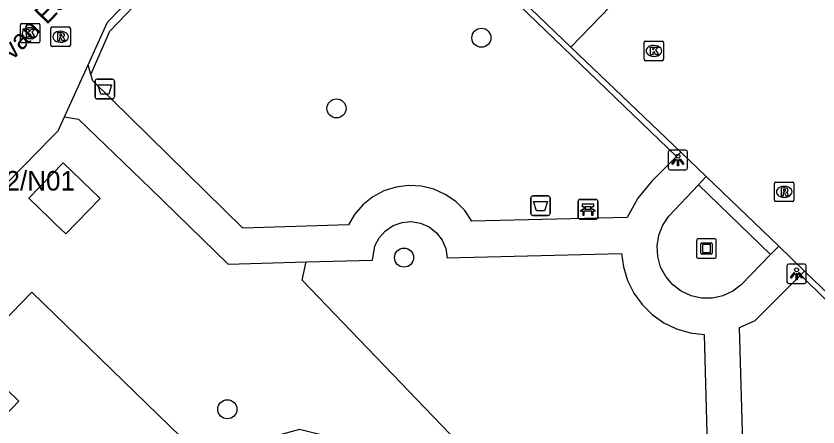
# Model space of a CAD drawing. Extents: x 160356 to 161355, y 381727 to 382845.
# Drawn here: x 160959.45 to 161000.6, y 382684.04 to 382705.11 of the extents above; entities that cross this region are included whole.
import ezdxf

# ---------------------------------------------------------------- set-up
doc = ezdxf.new("R2010")
doc.units = 0
for name, color, linetype in [('IMGEO_Afvalbak', 7, 'Continuous'), ('IMGEO_Bank', 7, 'Continuous'), ('IMGEO_Boom', 7, 'Continuous'), ('IMGEO_Groenvoorziening', 7, 'Continuous'), ('IMGEO_Haag', 7, 'Continuous'), ('IMGEO_Kolk', 7, 'Continuous'), ('IMGEO_Kunstobject', 7, 'Continuous'), ('IMGEO_Lichtpunt', 7, 'Continuous'), ('IMGEO_Openbare_ruimte_label', 7, 'Continuous'), ('IMGEO_Pand', 7, 'Continuous'), ('IMGEO_Pand_nummerreeks', 7, 'Continuous'), ('IMGEO_Rijbaan_lokaal_open', 7, 'Continuous'), ('IMGEO_Rioolput', 7, 'Continuous'), ('IMGEO_Voetpad_halfverhard', 7, 'Continuous'), ('IMGEO_Voetpad_open', 7, 'Continuous')]:
    doc.layers.add(name, color=color, linetype=linetype)

msp = doc.modelspace()

# ---------------------------------------------------------------- linework, layer by layer
at = {"layer": 'IMGEO_Afvalbak'}
for p, q in [((160963.606, 382701.862), (160964.396, 382701.862)), ((160964.396, 382701.862), (160963.606, 382701.862)), ((160963.506, 382700.962), (160963.506, 382701.762)), ((160963.506, 382701.762), (160963.506, 382700.962)), ((160964.496, 382701.762), (160964.496, 382700.962)), ((160964.496, 382700.962), (160964.496, 382701.762)), ((160964.396, 382700.862), (160963.606, 382700.862)), ((160963.606, 382700.862), (160964.396, 382700.862)), ((160985.866, 382694.981), (160985.866, 382695.781)), ((160985.866, 382695.781), (160985.866, 382694.981)), ((160985.966, 382695.881), (160986.756, 382695.881)), ((160986.756, 382695.881), (160985.966, 382695.881)), ((160986.856, 382695.781), (160986.856, 382694.981)), ((160986.856, 382694.981), (160986.856, 382695.781)), ((160986.756, 382694.881), (160985.966, 382694.881)), ((160985.966, 382694.881), (160986.756, 382694.881))]:
    msp.add_line(p, q, dxfattribs=at)
for points in [[(160963.649, 382701.576), (160964.353, 382701.576), (160964.204, 382701.106), (160963.798, 382701.106), (160963.649, 382701.576)], [(160986.009, 382695.595), (160986.713, 382695.595), (160986.564, 382695.125), (160986.158, 382695.125), (160986.009, 382695.595)]]:
    msp.add_lwpolyline(points, dxfattribs=at)
for centre, start, end in [((160963.606, 382701.762), 90, 180), ((160963.606, 382701.762), 90, 180), ((160964.396, 382701.762), 0, 90), ((160964.396, 382701.762), 360, 90), ((160963.606, 382700.962), 180, 270), ((160963.606, 382700.962), 180, 270), ((160964.396, 382700.962), 270, 0), ((160964.396, 382700.962), 270, 0), ((160985.966, 382695.781), 90, 180), ((160985.966, 382695.781), 90, 180), ((160986.756, 382695.781), 0, 90), ((160986.756, 382695.781), 360, 90), ((160985.966, 382694.981), 180, 270), ((160985.966, 382694.981), 180, 270), ((160986.756, 382694.981), 270, 0), ((160986.756, 382694.981), 270, 0)]:
    msp.add_arc(centre, 0.1, start, end, dxfattribs=at)
at = {"layer": 'IMGEO_Bank'}
for p, q in [((160988.371, 382695.699), (160989.212, 382695.699)), ((160989.212, 382695.699), (160988.371, 382695.699)), ((160988.296, 382694.774), (160988.296, 382695.615)), ((160988.296, 382695.615), (160988.296, 382694.774)), ((160988.605, 382695.205), (160988.605, 382695.311)), ((160988.649, 382695.311), (160988.649, 382695.205)), ((160988.937, 382695.317), (160988.655, 382695.317)), ((160988.943, 382695.205), (160988.943, 382695.311)), ((160988.987, 382695.311), (160988.987, 382695.205)), ((160989.296, 382695.624), (160989.296, 382694.783)), ((160989.296, 382694.783), (160989.296, 382695.624)), ((160988.993, 382695.097), (160988.6, 382695.097)), ((160988.655, 382695.199), (160988.937, 382695.199)), ((160989.221, 382694.699), (160988.38, 382694.699)), ((160988.38, 382694.699), (160989.221, 382694.699))]:
    msp.add_line(p, q, dxfattribs=at)
for points in [[(160988.599, 382695.317), (160988.513, 382695.317), (160988.513, 382695.478), (160989.076, 382695.478), (160989.076, 382695.317), (160988.993, 382695.317)], [(160988.543, 382695.097), (160988.401, 382695.097), (160988.513, 382695.199), (160988.599, 382695.199)], [(160988.593, 382695.09), (160988.593, 382694.883), (160988.55, 382694.883), (160988.55, 382695.09)], [(160988.993, 382695.199), (160989.076, 382695.199), (160989.188, 382695.097), (160989.049, 382695.097)], [(160989.043, 382695.09), (160989.043, 382694.883), (160988.999, 382694.883), (160988.999, 382695.09)]]:
    msp.add_lwpolyline(points, dxfattribs=at)
for centre, radius, start, end in [((160988.374, 382695.621), 0.0779, 92.4484, 184.2845), ((160988.374, 382695.621), 0.0779, 92.4484, 184.2845), ((160989.218, 382695.621), 0.0779, 2.4484, 94.2845), ((160989.218, 382695.621), 0.0779, 2.4484, 94.2845), ((160988.598, 382695.31), 0.00671, 2.8957, 87.1043), ((160988.655, 382695.31), 0.00671, 92.8957, 177.1043), ((160988.937, 382695.31), 0.00671, 2.8957, 87.1043), ((160988.994, 382695.31), 0.00671, 92.8957, 177.1043), ((160988.543, 382695.09), 0.00671, 2.8957, 87.1043), ((160988.6, 382695.09), 0.00671, 92.8957, 177.1043), ((160988.598, 382695.206), 0.00671, 272.8957, 357.1043), ((160988.655, 382695.206), 0.00671, 182.8957, 267.1043), ((160988.937, 382695.206), 0.00671, 272.8957, 357.1043), ((160988.994, 382695.206), 0.00671, 182.8957, 267.1043), ((160988.992, 382695.09), 0.00671, 2.8957, 87.1043), ((160989.049, 382695.09), 0.00671, 92.8957, 177.1043), ((160988.374, 382694.777), 0.0779, 182.4484, 274.2845), ((160988.374, 382694.777), 0.0779, 182.4484, 274.2845), ((160989.218, 382694.777), 0.0779, 272.4484, 4.2845), ((160989.218, 382694.777), 0.0779, 272.4484, 4.2845)]:
    msp.add_arc(centre, radius, start, end, dxfattribs=at)
at = {"layer": 'IMGEO_Boom'}
for centre in [(160983.328, 382703.994), (160975.894, 382700.37), (160979.358, 382692.72), (160970.292, 382684.94)]:
    msp.add_circle(centre, 0.489, dxfattribs=at)
at = {"layer": 'IMGEO_Groenvoorziening'}
msp.add_lwpolyline([(160982.121, 382683.25), (160974.14, 382691.555), (160974.339, 382692.505)], dxfattribs=at)
at = {"layer": 'IMGEO_Haag'}
for points in [[(160963.286, 382702.113), (160964.255, 382704.325), (160972.448, 382712.87), (160974.998, 382710.501), (160977.647, 382713.006), (160993.335, 382697.901)], [(160999.719, 382691.83), (161000, 382691.554), (161020.878, 382671.174), (161019.973, 382670.284)]]:
    msp.add_lwpolyline(points, dxfattribs=at)
at = {"layer": 'IMGEO_Kolk'}
for p, q in [((160959.67, 382703.803), (160959.67, 382704.655)), ((160959.745, 382704.729), (160960.597, 382704.729)), ((160960.158, 382704.509), (160960.183, 382704.509)), ((160960.671, 382704.655), (160960.671, 382703.803)), ((160960.181, 382703.949), (160960.156, 382703.949)), ((160960.597, 382703.729), (160959.745, 382703.729)), ((160991.678, 382702.892), (160991.678, 382703.744)), ((160991.753, 382703.818), (160992.605, 382703.818)), ((160992.166, 382703.598), (160992.191, 382703.598)), ((160992.679, 382703.744), (160992.679, 382702.892)), ((160992.605, 382702.818), (160991.753, 382702.818)), ((160992.189, 382703.038), (160992.164, 382703.038))]:
    msp.add_line(p, q, dxfattribs=at)
for points in [[(160959.67, 382703.803), (160959.67, 382704.655)], [(160959.745, 382704.729), (160960.597, 382704.729)], [(160959.991, 382704.429), (160960.114, 382704.429), (160960.114, 382704.278), (160960.244, 382704.429), (160960.408, 382704.429), (160960.262, 382704.278), (160960.415, 382704.029), (160960.263, 382704.029), (160960.178, 382704.193), (160960.114, 382704.126), (160960.114, 382704.029), (160959.991, 382704.029), (160959.991, 382704.429)], [(160960.671, 382704.655), (160960.671, 382703.803)], [(160960.597, 382703.729), (160959.745, 382703.729)], [(160991.678, 382702.892), (160991.678, 382703.744)], [(160991.753, 382703.818), (160992.605, 382703.818)], [(160991.999, 382703.518), (160992.122, 382703.518), (160992.122, 382703.367), (160992.252, 382703.518), (160992.416, 382703.518), (160992.27, 382703.367), (160992.423, 382703.118), (160992.271, 382703.118), (160992.186, 382703.282), (160992.122, 382703.215), (160992.122, 382703.118), (160991.999, 382703.118), (160991.999, 382703.518)], [(160992.679, 382703.744), (160992.679, 382702.892)], [(160992.605, 382702.818), (160991.753, 382702.818)]]:
    msp.add_lwpolyline(points, dxfattribs=at)
for centre, start, end in [((160959.747, 382704.653), 91.552, 178.448), ((160959.747, 382704.653), 91.552, 178.448), ((160960.595, 382704.653), 1.552, 88.448), ((160960.595, 382704.653), 1.552, 88.448), ((160959.747, 382703.805), 181.552, 268.448), ((160959.747, 382703.805), 181.552, 268.448), ((160960.595, 382703.805), 271.552, 358.448), ((160960.595, 382703.805), 271.552, 358.448), ((160991.755, 382703.742), 91.552, 178.448), ((160991.755, 382703.742), 91.552, 178.448), ((160992.603, 382703.742), 1.552, 88.448), ((160992.603, 382703.742), 1.552, 88.448), ((160991.755, 382702.894), 181.552, 268.448), ((160991.755, 382702.894), 181.552, 268.448), ((160992.603, 382702.894), 271.552, 358.448), ((160992.603, 382702.894), 271.552, 358.448)]:
    msp.add_arc(centre, 0.0765, start, end, dxfattribs=at)
for centre, major_axis, ratio, start_param, end_param in [((160960.157, 382704.229), (-0.387, 0.002), 0.722429, 4.712389, 7.853982), ((160960.182, 382704.229), (-0.39, 0.002), 0.717154, 1.570796, 4.712389), ((160992.165, 382703.318), (-0.387, 0.002), 0.722429, 4.712389, 7.853982), ((160992.19, 382703.318), (-0.39, 0.002), 0.717154, 1.570796, 4.712389)]:
    msp.add_ellipse(centre, major_axis=major_axis, ratio=ratio, start_param=start_param, end_param=end_param, dxfattribs=at)
at = {"layer": 'IMGEO_Kunstobject'}
for p, q in [((160995.291, 382693.684), (160994.45, 382693.684)), ((160995.291, 382693.684), (160994.45, 382693.684)), ((160994.375, 382693.6), (160994.375, 382692.759)), ((160994.375, 382693.6), (160994.375, 382692.759)), ((160994.589, 382692.948), (160994.589, 382693.422)), ((160994.639, 382693.472), (160995.113, 382693.472)), ((160994.669, 382693.372), (160994.669, 382692.998)), ((160995.063, 382693.392), (160994.689, 382693.392)), ((160995.083, 382692.998), (160995.083, 382693.372)), ((160995.163, 382693.422), (160995.163, 382692.948)), ((160995.375, 382692.768), (160995.375, 382693.609)), ((160995.375, 382692.768), (160995.375, 382693.609)), ((160995.113, 382692.898), (160994.639, 382692.898)), ((160994.689, 382692.978), (160995.063, 382692.978)), ((160994.459, 382692.684), (160995.3, 382692.684)), ((160994.459, 382692.684), (160995.3, 382692.684))]:
    msp.add_line(p, q, dxfattribs=at)
for centre, radius, start, end in [((160994.453, 382693.606), 0.0779, 92.4484, 184.2845), ((160994.453, 382693.606), 0.0779, 92.4484, 184.2845), ((160995.297, 382693.606), 0.0779, 2.4484, 94.2845), ((160995.297, 382693.606), 0.0779, 2.4484, 94.2845), ((160994.639, 382693.422), 0.05, 90, 180), ((160994.689, 382693.372), 0.02, 90, 180), ((160995.063, 382693.372), 0.02, 360, 90), ((160995.113, 382693.422), 0.05, 360, 90), ((160994.639, 382692.948), 0.05, 180, 270), ((160994.689, 382692.998), 0.02, 180, 270), ((160995.063, 382692.998), 0.02, 270, 0), ((160995.113, 382692.948), 0.05, 270, 0), ((160994.453, 382692.762), 0.0779, 182.4484, 274.2845), ((160994.453, 382692.762), 0.0779, 182.4484, 274.2845), ((160995.297, 382692.762), 0.0779, 272.4484, 4.2845), ((160995.297, 382692.762), 0.0779, 272.4484, 4.2845)]:
    msp.add_arc(centre, radius, start, end, dxfattribs=at)
at = {"layer": 'IMGEO_Lichtpunt'}
for p, q in [((160993.815, 382698.221), (160993.007, 382698.221)), ((160993.815, 382698.221), (160993.007, 382698.221)), ((160992.913, 382698.126), (160992.913, 382697.319)), ((160992.913, 382698.126), (160992.913, 382697.319)), ((160993.909, 382697.319), (160993.909, 382698.126)), ((160993.909, 382697.319), (160993.909, 382698.126)), ((160993.007, 382697.225), (160993.815, 382697.225)), ((160993.007, 382697.225), (160993.815, 382697.225)), ((160999.004, 382692.293), (160999.004, 382691.486)), ((160999.004, 382692.293), (160999.004, 382691.486)), ((160999.906, 382692.388), (160999.098, 382692.388)), ((160999.906, 382692.388), (160999.098, 382692.388)), ((161000, 382691.486), (161000, 382692.293)), ((161000, 382691.486), (161000, 382692.293)), ((160999.098, 382691.392), (160999.906, 382691.392)), ((160999.098, 382691.392), (160999.906, 382691.392))]:
    msp.add_line(p, q, dxfattribs=at)
for points in [[(160993.287, 382697.79), (160993.326, 382697.762), (160993.138, 382697.5), (160993.1, 382697.527), (160993.287, 382697.79)], [(160993.499, 382697.762), (160993.537, 382697.789), (160993.724, 382697.527), (160993.685, 382697.499), (160993.499, 382697.762)], [(160993.389, 382697.742), (160993.436, 382697.742), (160993.436, 382697.42), (160993.389, 382697.42), (160993.389, 382697.742)], [(160999.378, 382691.957), (160999.417, 382691.929), (160999.229, 382691.667), (160999.191, 382691.694), (160999.378, 382691.957)], [(160999.48, 382691.909), (160999.527, 382691.909), (160999.527, 382691.587), (160999.48, 382691.587), (160999.48, 382691.909)], [(160999.59, 382691.929), (160999.628, 382691.956), (160999.815, 382691.694), (160999.776, 382691.666), (160999.59, 382691.929)]]:
    msp.add_lwpolyline(points, dxfattribs=at)
for centre in [(160993.412, 382697.924), (160999.503, 382692.091)]:
    msp.add_circle(centre, 0.0994, dxfattribs=at)
for centre, start, end in [((160993.007, 382698.126), 90, 180), ((160993.007, 382698.126), 90, 180), ((160993.815, 382698.126), 0, 90), ((160993.815, 382698.126), 0, 90), ((160993.007, 382697.319), 180, 270), ((160993.007, 382697.319), 180, 270), ((160993.815, 382697.319), 270, 0), ((160993.815, 382697.319), 270, 360), ((160999.098, 382692.293), 90, 180), ((160999.098, 382692.293), 90, 180), ((160999.906, 382692.293), 0, 90), ((160999.906, 382692.293), 0, 90), ((160999.098, 382691.486), 180, 270), ((160999.098, 382691.486), 180, 270), ((160999.906, 382691.486), 270, 0), ((160999.906, 382691.486), 270, 360)]:
    msp.add_arc(centre, 0.0946, start, end, dxfattribs=at)
at = {"layer": 'IMGEO_Pand'}
for points in [[(160960.103, 382695.772), (160961.189, 382694.721), (160961.443, 382694.475), (160962.004, 382693.933), (160963.766, 382695.752), (160963.213, 382696.287), (160962.951, 382696.541), (160962.792, 382696.695), (160961.874, 382697.583), (160960.103, 382695.772)], [(160979.578, 382680.807), (160977.179, 382683.117), (160974.002, 382683.897), (160970.819, 382683.034), (160969.665, 382681.826), (160960.261, 382690.946), (160957.138, 382687.726), (160959.595, 382685.351), (160957.45, 382683.132), (160956.229, 382684.312), (160940.897, 382668.449)]]:
    msp.add_lwpolyline(points, dxfattribs=at)
at = {"layer": 'IMGEO_Rijbaan_lokaal_open'}
for points in [[(160977.564, 382713.438), (160987.923, 382703.514)], [(160987.923, 382703.514), (160990.962, 382706.68)], [(160987.923, 382703.514), (160993.555, 382698.12)], [(160994.855, 382696.875), (160993.555, 382698.12)], [(160994.855, 382696.875), (160998.586, 382693.301)], [(160999.917, 382692.027), (160998.586, 382693.301)], [(160999.917, 382692.027), (161000, 382691.947), (161005.326, 382686.846)]]:
    msp.add_lwpolyline(points, dxfattribs=at)
at = {"layer": 'IMGEO_Rioolput'}
for p, q in [((160961.235, 382703.62), (160961.235, 382704.472)), ((160961.31, 382704.546), (160962.162, 382704.546)), ((160962.236, 382704.472), (160962.236, 382703.62)), ((160961.723, 382704.326), (160961.748, 382704.326)), ((160962.162, 382703.546), (160961.31, 382703.546)), ((160961.746, 382703.766), (160961.721, 382703.766)), ((160998.366, 382695.664), (160998.366, 382696.516)), ((160998.441, 382696.59), (160999.293, 382696.59)), ((160999.367, 382696.516), (160999.367, 382695.664)), ((160998.854, 382696.37), (160998.879, 382696.37)), ((160998.877, 382695.81), (160998.852, 382695.81)), ((160999.293, 382695.59), (160998.441, 382695.59))]:
    msp.add_line(p, q, dxfattribs=at)
for points in [[(160961.235, 382703.62), (160961.235, 382704.472)], [(160961.31, 382704.546), (160962.162, 382704.546)], [(160962.236, 382704.472), (160962.236, 382703.62)], [(160961.824, 382704.244), (160961.572, 382704.246), (160961.572, 382703.846)], [(160961.572, 382703.846), (160961.696, 382703.846), (160961.696, 382704.008), (160961.707, 382704.008)], [(160961.75, 382704.165), (160961.696, 382704.165), (160961.696, 382704.084)], [(160961.696, 382704.084), (160961.748, 382704.084)], [(160961.754, 382703.979), (160961.825, 382703.846), (160961.965, 382703.846), (160961.9, 382703.972)], [(160962.162, 382703.546), (160961.31, 382703.546)], [(160998.366, 382695.664), (160998.366, 382696.516)], [(160998.441, 382696.59), (160999.293, 382696.59)], [(160999.367, 382696.516), (160999.367, 382695.664)], [(160998.955, 382696.288), (160998.703, 382696.29), (160998.703, 382695.89)], [(160998.881, 382696.209), (160998.827, 382696.209), (160998.827, 382696.128)], [(160998.827, 382696.128), (160998.879, 382696.128)], [(160998.703, 382695.89), (160998.827, 382695.89), (160998.827, 382696.052), (160998.838, 382696.052)], [(160998.885, 382696.023), (160998.956, 382695.89), (160999.096, 382695.89), (160999.031, 382696.016)], [(160999.293, 382695.59), (160998.441, 382695.59)]]:
    msp.add_lwpolyline(points, dxfattribs=at)
for centre, radius, start, end in [((160961.312, 382704.47), 0.0765, 91.552, 178.448), ((160961.312, 382704.47), 0.0765, 91.552, 178.448), ((160962.16, 382704.47), 0.0765, 1.552, 88.448), ((160962.16, 382704.47), 0.0765, 1.552, 88.448), ((160961.706, 382703.955), 0.0533, 26.0293, 88.6989), ((160961.732, 382704.273), 0.19, 274.7715, 282.9687), ((160961.756, 382704.069), 0.0964, 77.0061, 93.1865), ((160961.77, 382704.126), 0.0378, 276.6634, 79.6772), ((160961.823, 382704.134), 0.109, 350.3612, 89.416), ((160961.821, 382704.134), 0.112, 277.5842, 350.9817), ((160961.805, 382703.919), 0.108, 29.5134, 73.7905), ((160961.312, 382703.622), 0.0765, 181.552, 268.448), ((160961.312, 382703.622), 0.0765, 181.552, 268.448), ((160962.16, 382703.622), 0.0765, 271.552, 358.448), ((160962.16, 382703.622), 0.0765, 271.552, 358.448), ((160998.443, 382696.514), 0.0765, 91.552, 178.448), ((160998.443, 382696.514), 0.0765, 91.552, 178.448), ((160999.291, 382696.514), 0.0765, 1.552, 88.448), ((160999.291, 382696.514), 0.0765, 1.552, 88.448), ((160998.863, 382696.317), 0.19, 274.7715, 282.9687), ((160998.887, 382696.113), 0.0964, 77.0061, 93.1865), ((160998.901, 382696.17), 0.0378, 276.6634, 79.6772), ((160998.954, 382696.178), 0.109, 350.3612, 89.416), ((160998.952, 382696.178), 0.112, 277.5842, 350.9817), ((160998.837, 382695.999), 0.0533, 26.0293, 88.6989), ((160998.936, 382695.963), 0.108, 29.5134, 73.7905), ((160998.443, 382695.666), 0.0765, 181.552, 268.448), ((160998.443, 382695.666), 0.0765, 181.552, 268.448), ((160999.291, 382695.666), 0.0765, 271.552, 358.448), ((160999.291, 382695.666), 0.0765, 271.552, 358.448)]:
    msp.add_arc(centre, radius, start, end, dxfattribs=at)
for centre, major_axis, ratio, start_param, end_param in [((160961.722, 382704.046), (-0.387, 0.002), 0.722429, 4.712389, 7.853982), ((160961.747, 382704.046), (-0.39, 0.002), 0.717154, 1.570796, 4.712389), ((160998.853, 382696.09), (-0.387, 0.002), 0.722429, 4.712389, 7.853982), ((160998.878, 382696.09), (-0.39, 0.002), 0.717154, 1.570796, 4.712389)]:
    msp.add_ellipse(centre, major_axis=major_axis, ratio=ratio, start_param=start_param, end_param=end_param, dxfattribs=at)
at = {"layer": 'IMGEO_Voetpad_halfverhard'}
for points in [[(160963.286, 382702.113), (160963.145, 382702.6)], [(160993.335, 382697.901), (160992.07, 382696.642), (160991.356, 382695.766), (160990.813, 382694.775), (160982.842, 382694.588), (160982.475, 382695.128), (160982.015, 382695.592), (160981.478, 382695.964), (160980.883, 382696.232), (160980.248, 382696.387), (160979.596, 382696.423), (160978.948, 382696.34), (160978.327, 382696.14), (160977.752, 382695.829), (160977.244, 382695.419), (160976.819, 382694.923), (160976.51, 382694.397), (160971.093, 382694.228), (160963.383, 382701.778), (160963.286, 382702.113)], [(160961.935, 382699.938), (160962.345, 382699.874), (160962.659, 382699.825), (160966.341, 382696.259), (160970.341, 382692.385), (160974.339, 382692.505)], [(160993.555, 382698.12), (160993.335, 382697.901)], [(160994.464, 382696.458), (160994.622, 382696.626), (160994.855, 382696.875)], [(160974.339, 382692.505), (160977.749, 382692.588), (160977.867, 382693.317), (160978.088, 382693.741), (160978.407, 382694.097), (160978.804, 382694.362), (160979.255, 382694.521), (160979.731, 382694.563), (160980.203, 382694.485), (160980.641, 382694.293), (160981.017, 382693.998), (160981.308, 382693.619), (160981.496, 382693.179), (160981.569, 382692.707), (160990.52, 382692.926), (160990.613, 382692.249), (160990.825, 382691.553), (160991.148, 382690.902), (160991.574, 382690.313), (160992.091, 382689.802), (160992.684, 382689.383), (160993.339, 382689.067), (160994.036, 382688.863), (160994.758, 382688.776), (160995.114, 382675.477)], [(160998.586, 382693.301), (160998.374, 382693.083), (160998.172, 382692.876)], [(160999.719, 382691.83), (160999.917, 382692.027)], [(161019.973, 382670.284), (161003.052, 382669.72), (161002.984, 382671.734), (160998.879, 382675.614), (160996.959, 382675.528), (160996.579, 382689.133), (160997.371, 382689.495), (160999.719, 382691.83)]]:
    msp.add_lwpolyline(points, dxfattribs=at)
at = {"layer": 'IMGEO_Voetpad_open'}
for points in [[(160963.145, 382702.6), (160964.14, 382704.79), (160972.472, 382713.339)], [(160961.935, 382699.938), (160963.145, 382702.6)], [(160953.852, 382691.254), (160958.649, 382696.195), (160959.143, 382696.701), (160961.247, 382698.854), (160961.612, 382699.227), (160961.935, 382699.938)], [(160998.172, 382692.876), (160996.666, 382691.33), (160996.226, 382690.995), (160995.724, 382690.762), (160995.183, 382690.642), (160994.63, 382690.642), (160994.089, 382690.76), (160993.587, 382690.992), (160993.146, 382691.327), (160992.787, 382691.748), (160992.527, 382692.237), (160992.378, 382692.77), (160992.348, 382693.322), (160992.437, 382693.869), (160992.641, 382694.383), (160992.951, 382694.841), (160994.464, 382696.458)], [(160998.172, 382692.876), (160994.464, 382696.458)]]:
    msp.add_lwpolyline(points, dxfattribs=at)

# ---------------------------------------------------------------- texts
at = {"layer": 'IMGEO_Openbare_ruimte_label'}
msp.add_text('Hof van Eden', height=1, rotation=46.1344, dxfattribs=at).set_placement((160957.568, 382701.037))
at = {"layer": 'IMGEO_Pand_nummerreeks'}
msp.add_text('82/N01', height=1, dxfattribs=at).set_placement((160958.164, 382696.161))

doc.saveas('drawing.dxf')
